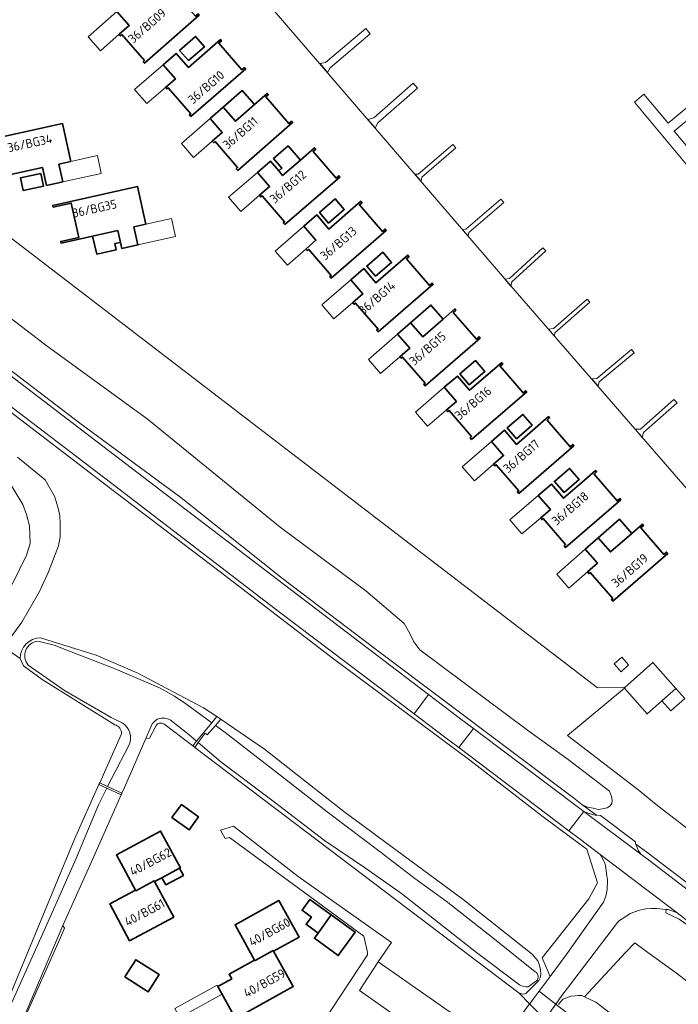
# Model space of a CAD drawing. Header units: metres. Extents: x 149984 to 156489, y 469398 to 478068.
# Tile 585 of 656: x 153835 to 153935, y 474716 to 474865. Entities that reach past the tile are written whole.
import ezdxf
from ezdxf.enums import TextEntityAlignment as Align

# ---------------------------------------------------------------- set-up
doc = ezdxf.new("R2010")
doc.units = ezdxf.units.M
doc.header["$LTSCALE"] = 0.75
for name, color, linetype, lineweight in [('B-WE-GK-BESCHOEIING-G', 252, 'GK-BESCHOEIING-SO', 18), ('B-WE-GR-GRAS-GV', 252, 'Continuous', 13), ('B-WE-KW-KUNSTWERK_DUIKER-G', 6, 'Continuous', 18), ('B-WE-KW-KUNSTWERK_STEIGER-GV', 6, 'Continuous', 18), ('B-WE-KW-KUNSTWERK_STUW-GV', 6, 'Continuous', 18), ('B-WE-OG-BEBOUWING-GV', 6, 'Continuous', 35), ('B-WE-OG-BEBOUWING-T18', 1, 'Continuous', 18), ('B-WE-OG-BEBOUWING_LAGE TRAFO-GV', 6, 'Continuous', 18), ('B-WE-OG-BEBOUWING_LUIFEL-GV', 6, 'Continuous', 18), ('B-WE-OG-TERREIN_BEGROEID-GV', 252, 'Continuous', 18), ('B-WE-OG-TERREIN_ERF-GV', 252, 'Continuous', 18), ('B-WE-OG-TERREIN_OEVER-GV', 252, 'Continuous', 18), ('B-WE-OG-WATER-GV', 252, 'Continuous', 18), ('B-WE-OG-WATER_HAVEN-GV', 252, 'Continuous', 18), ('B-WE-OG-WEG-GV', 252, 'Continuous', 18), ('B-WE-VH-GESLOTENVERHARDING_ASFALT-GV', 252, 'Continuous', 18), ('B-WE-VH-GESLOTENVERHARDING_BETON-GV', 252, 'Continuous', 18), ('B-WE-VH-ONVERHARD-GV', 252, 'Continuous', 18), ('B-WE-VH-OPENVERHARDING_BETONSTRAATSTEEN-GV', 252, 'Continuous', 18)]:
    doc.layers.add(name, color=color, linetype=linetype, lineweight=lineweight)
doc.styles.add('NLCS-ISO-M750-T18', font='NLCS-ISO.ttf', dxfattribs={"height": 1.35})
doc.linetypes.add('GK-BESCHOEIING-SO', pattern='A,18,-3,[1,NLCS.SHX,S=0.6,R=0,X=0,Y=0],-3', length=24)

msp = doc.modelspace()

# ---------------------------------------------------------------- linework, layer by layer
at = {"layer": 'B-WE-GK-BESCHOEIING-G', "flags": 128}
for points in [[(153854.516, 474756.593), (153851.306, 474749.218), (153850.909, 474748.331)], [(153850.909, 474748.331), (153850.811, 474748.113)], [(153850.811, 474748.113), (153846.238, 474737.9), (153841.998, 474728.364)]]:
    msp.add_lwpolyline(points, dxfattribs=at)
at = {"layer": 'B-WE-GR-GRAS-GV', "flags": 128}
for points in [[(153835.548, 474768.635), (153827.18, 474774.489), (153825.248, 474774.413), (153824.72, 474772.944), (153822.957, 474768.901), (153796.932, 474709.24), (153755.393, 474615.577), (153717.822, 474535.012), (153707.503, 474513.58), (153708.25, 474511.979), (153727.569, 474498.423), (153731.712, 474495.456), (153757.642, 474550.49), (153784.77, 474607.435)], [(153849.821, 474758.662), (153838.862, 474765.488), (153836.077, 474767.566), (153835.548, 474768.635)], [(153787.975, 474615.218), (153816.908, 474676.563), (153843.746, 474741.415), (153847.426, 474749.651), (153847.545, 474749.917), (153850.831, 474757.273)]]:
    msp.add_lwpolyline(points, dxfattribs=at)
at = {"layer": 'B-WE-GR-GRAS-GV'}
msp.add_lwpolyline([(153850.831, 474757.273, 0.3667987), (153849.821, 474758.662)], format="xyb", dxfattribs=at)
at = {"layer": 'B-WE-KW-KUNSTWERK_DUIKER-G', "flags": 128}
msp.add_lwpolyline([(153918.156, 474715.077), (153913.872, 474718.425)], dxfattribs=at)
at = {"layer": 'B-WE-KW-KUNSTWERK_STEIGER-GV', "flags": 128}
for points in [[(153974.903, 474882.185), (153979.673, 474886.166), (153978.684, 474887.31), (153933.249, 474849.39), (153929.6, 474853.762), (153928.174, 474852.572), (153936.479, 474842.622), (153937.871, 474843.784), (153934.185, 474848.201), (153973.854, 474881.309), (153974.466, 474881.112), (153978.054, 474876.759), (153978.654, 474877.254), (153974.869, 474881.845)], [(153881.914, 474857.061), (153882.285, 474857.756), (153888.34, 474862.875), (153887.653, 474863.688), (153881.594, 474858.566), (153880.778, 474858.382)], [(153889.075, 474848.685), (153889.476, 474849.44), (153895.448, 474854.677), (153894.791, 474855.426), (153888.856, 474850.222), (153888.001, 474849.938)], [(153896.001, 474840.629), (153896.127, 474841.255), (153901.258, 474845.685), (153900.808, 474846.206), (153895.583, 474841.694), (153895.087, 474841.694)], [(153902.232, 474833.362), (153903.085, 474832.367), (153903.221, 474832.93), (153908.456, 474837.423), (153908.016, 474837.935), (153902.76, 474833.423)], [(153908.652, 474825.875), (153909.555, 474824.821), (153909.703, 474825.449), (153914.8, 474830.142), (153914.374, 474830.604), (153909.338, 474825.967)], [(153915.236, 474818.305), (153916.115, 474817.291), (153916.157, 474817.784), (153921.434, 474822.39), (153921.031, 474822.851), (153915.976, 474818.439)], [(153922.681, 474809.713), (153922.878, 474810.374), (153928.127, 474814.779), (153927.718, 474815.266), (153922.508, 474810.893), (153921.725, 474810.818)], [(153929.362, 474802.004), (153929.549, 474802.757), (153934.593, 474807.198), (153934.133, 474807.72), (153929.079, 474803.269), (153928.283, 474803.249)]]:
    msp.add_lwpolyline(points, close=True, dxfattribs=at)
at = {"layer": 'B-WE-KW-KUNSTWERK_STUW-GV', "flags": 128}
for points in [[(153864.435, 474758.965), (153862.163, 474756.167), (153861.591, 474755.461), (153861.723, 474755.361), (153861.873, 474755.247), (153862.394, 474755.971), (153863.427, 474757.407), (153863.771, 474757.129), (153864.986, 474758.566), (153865.789, 474759.516), (153865.198, 474759.906)], [(153848.64, 474749.099), (153850.811, 474748.113), (153850.909, 474748.331), (153848.709, 474749.368), (153847.545, 474749.917), (153847.426, 474749.651)]]:
    msp.add_lwpolyline(points, close=True, dxfattribs=at)
at = {"layer": 'B-WE-OG-BEBOUWING-GV', "flags": 128}
for points in [[(153852.076, 474867.953), (153850.124, 474866.235), (153851.974, 474864.133), (153850.473, 474862.812), (153850.684, 474862.571), (153850.887, 474862.75), (153854.316, 474858.854), (153854.114, 474858.676), (153854.325, 474858.436), (153862.567, 474865.691), (153862.402, 474865.878), (153862.004, 474865.528), (153858.489, 474869.521), (153858.886, 474869.872), (153858.721, 474870.059), (153857.047, 474868.586), (153855.191, 474870.695)], [(153861.28, 474850.397), (153869.563, 474857.605), (153869.399, 474857.794), (153868.999, 474857.446), (153865.507, 474861.459), (153865.907, 474861.807), (153865.743, 474861.995), (153860.93, 474857.807), (153859.085, 474859.927), (153857.124, 474858.22), (153858.962, 474856.108), (153857.453, 474854.795), (153857.663, 474854.554), (153857.867, 474854.731), (153861.274, 474850.816), (153861.07, 474850.639)], [(153860.931, 474858.833), (153863.348, 474860.937), (153862.011, 474862.474), (153859.594, 474860.37)], [(153870.883, 474852.203), (153868, 474849.691), (153866.154, 474851.81), (153864.194, 474850.101), (153866.034, 474847.991), (153864.526, 474846.677), (153864.736, 474846.435), (153864.94, 474846.613), (153868.35, 474842.7), (153868.147, 474842.523), (153868.357, 474842.282), (153876.634, 474849.496), (153876.47, 474849.685), (153876.07, 474849.336), (153872.575, 474853.347), (153872.974, 474853.695), (153872.81, 474853.883)], [(153866.154, 474851.81), (153868, 474849.691), (153870.883, 474852.203), (153869.037, 474854.324)], [(153841.943, 474849.336), (153829.164, 474846.548), (153829.222, 474846.284), (153831.977, 474846.886), (153833.107, 474841.707), (153830.351, 474841.106), (153830.409, 474840.842), (153838.948, 474842.706), (153839.538, 474839.999), (153841.981, 474840.532), (153841.391, 474843.238), (153843.188, 474843.631)], [(153875.437, 474834.11), (153883.756, 474841.276), (153883.593, 474841.465), (153883.192, 474841.119), (153879.72, 474845.15), (153880.122, 474845.496), (153879.958, 474845.685), (153877.82, 474843.844), (153875.124, 474841.522), (153874.544, 474842.195), (153873.29, 474843.651), (153871.32, 474841.955), (153873.148, 474839.833), (153871.632, 474838.528), (153871.841, 474838.285), (153872.046, 474838.461), (153875.432, 474834.529), (153875.228, 474834.353)], [(153875.982, 474845.968), (153873.756, 474844.052), (153875.015, 474842.59), (153874.544, 474842.195), (153875.124, 474841.522), (153877.82, 474843.844)], [(153836.006, 474839.228), (153839.077, 474839.898), (153838.662, 474841.801), (153835.591, 474841.131)], [(153846.486, 474832.362), (153850.261, 474833.204), (153850.661, 474831.408), (153850.864, 474830.5), (153853.304, 474831.044), (153852.701, 474833.748), (153854.497, 474834.148), (153853.226, 474839.848), (153840.459, 474837.002), (153840.518, 474836.738), (153843.271, 474837.352), (153844.424, 474832.179), (153841.672, 474831.565), (153841.73, 474831.301)], [(153882.471, 474826.021), (153890.754, 474833.229), (153890.59, 474833.418), (153890.191, 474833.07), (153886.698, 474837.083), (153887.098, 474837.431), (153886.934, 474837.62), (153882.121, 474833.432), (153880.276, 474835.551), (153878.315, 474833.845), (153880.153, 474831.732), (153878.644, 474830.419), (153878.854, 474830.178), (153879.058, 474830.355), (153882.465, 474826.44), (153882.261, 474826.263)], [(153882.067, 474834.341), (153884.431, 474836.398), (153883.061, 474837.974), (153880.696, 474835.916)], [(153850.661, 474831.408), (153850.261, 474833.204), (153846.486, 474832.362), (153847.095, 474829.66), (153850.049, 474830.318), (153849.846, 474831.227)], [(153889.13, 474826.311), (153891.549, 474828.399), (153890.227, 474829.931), (153887.808, 474827.843)], [(153889.516, 474817.916), (153897.827, 474825.092), (153897.663, 474825.281), (153897.262, 474824.934), (153893.785, 474828.961), (153894.187, 474829.307), (153894.023, 474829.497), (153889.194, 474825.327), (153887.358, 474827.454), (153885.39, 474825.755), (153887.22, 474823.635), (153885.706, 474822.328), (153885.915, 474822.086), (153886.12, 474822.262), (153889.511, 474818.334), (153889.307, 474818.158)], [(153899.321, 474819.847), (153896.268, 474817.186), (153894.422, 474819.304), (153892.462, 474817.596), (153894.301, 474815.485), (153892.794, 474814.171), (153893.004, 474813.93), (153893.208, 474814.107), (153896.618, 474810.195), (153896.414, 474810.018), (153896.624, 474809.776), (153904.902, 474816.991), (153904.737, 474817.179), (153904.338, 474816.831), (153900.842, 474820.841), (153901.242, 474821.19), (153901.078, 474821.378)], [(153894.422, 474819.304), (153896.268, 474817.186), (153899.321, 474819.847), (153897.476, 474821.965)], [(153903.272, 474809.951), (153905.592, 474811.942), (153904.188, 474813.577), (153901.868, 474811.587)], [(153903.607, 474801.707), (153911.939, 474808.858), (153911.776, 474809.047), (153911.374, 474808.702), (153907.909, 474812.739), (153908.311, 474813.084), (153908.148, 474813.274), (153903.307, 474809.119), (153901.477, 474811.251), (153899.504, 474809.558), (153901.327, 474807.433), (153899.81, 474806.131), (153900.018, 474805.888), (153900.223, 474806.064), (153903.603, 474802.125), (153903.398, 474801.949)], [(153910.746, 474793.544), (153919.041, 474800.738), (153918.877, 474800.927), (153918.477, 474800.579), (153914.991, 474804.598), (153915.391, 474804.946), (153915.228, 474805.135), (153910.408, 474800.954), (153908.567, 474803.077), (153906.603, 474801.373), (153908.437, 474799.258), (153906.926, 474797.948), (153907.136, 474797.706), (153907.34, 474797.883), (153910.741, 474793.962), (153910.537, 474793.785)], [(153910.401, 474801.811), (153912.748, 474803.848), (153911.334, 474805.478), (153908.987, 474803.441)], [(153917.555, 474793.684), (153919.849, 474795.66), (153918.405, 474797.336), (153916.111, 474795.36)], [(153913.987, 474789.837), (153914.196, 474789.594), (153914.4, 474789.77), (153917.787, 474785.837), (153917.582, 474785.661), (153917.791, 474785.418), (153926.112, 474792.583), (153925.948, 474792.772), (153925.547, 474792.426), (153922.076, 474796.458), (153922.477, 474796.804), (153922.314, 474796.993), (153920.624, 474795.538), (153917.479, 474792.83), (153915.646, 474794.96), (153913.676, 474793.263), (153915.503, 474791.141)], [(153927.787, 474787.531), (153924.554, 474784.717), (153922.709, 474786.837), (153920.748, 474785.131), (153922.586, 474783.018), (153921.077, 474781.705), (153921.287, 474781.464), (153921.491, 474781.641), (153924.898, 474777.726), (153924.694, 474777.549), (153924.904, 474777.307), (153933.187, 474784.515), (153933.023, 474784.704), (153932.623, 474784.356), (153929.131, 474788.369), (153929.531, 474788.717), (153929.367, 474788.906)], [(153922.709, 474786.837), (153924.554, 474784.717), (153927.787, 474787.531), (153925.942, 474789.65)], [(153926.616, 474764.214), (153926.656, 474764.168), (153930.077, 474760.306), (153934.417, 474764.149), (153930.956, 474768.057), (153926.706, 474764.294)], [(153858.442, 474744.647), (153861.022, 474742.796), (153862.443, 474744.778), (153859.863, 474746.628)], [(153855.779, 474735.093), (153855.834, 474734.998), (153856.919, 474735.581), (153859.584, 474737.012), (153859.71, 474737.08), (153856.73, 474742.63), (153850.087, 474739.063), (153852.962, 474733.706), (153853.012, 474733.609)], [(153857.497, 474734.505), (153860.162, 474735.936), (153859.584, 474737.012), (153856.919, 474735.581)], [(153855.834, 474734.998), (153855.779, 474735.093), (153853.012, 474733.609), (153852.962, 474733.706), (153849.067, 474731.637), (153852.062, 474726.084), (153858.72, 474729.66)], [(153873.773, 474724.489), (153877.623, 474726.618), (153874.57, 474732.14), (153867.971, 474728.493), (153870.913, 474723.172), (153870.966, 474723.076), (153873.719, 474724.584)], [(153882.459, 474729.968), (153879.247, 474732.29), (153878.074, 474730.668), (153879.467, 474729.661), (153878.672, 474728.562), (153880.49, 474727.246)], [(153882.459, 474729.968), (153880.49, 474727.246), (153879.918, 474726.455), (153883.522, 474723.848), (153886.063, 474727.362)], [(153870.966, 474723.076), (153870.913, 474723.172), (153867.067, 474721.034), (153867.463, 474720.318), (153865.359, 474719.155), (153868.015, 474714.349), (153870.119, 474715.512), (153876.719, 474719.159), (153873.773, 474724.489), (153873.719, 474724.584)], [(153851.346, 474720.625), (153854.842, 474718.391), (153856.492, 474720.973), (153852.996, 474723.207)]]:
    msp.add_lwpolyline(points, close=True, dxfattribs=at)
at = {"layer": 'B-WE-OG-BEBOUWING_LAGE TRAFO-GV', "flags": 128}
msp.add_lwpolyline([(153925.115, 474767.831), (153926.154, 474766.664), (153927.301, 474767.685), (153926.263, 474768.852)], close=True, dxfattribs=at)
at = {"layer": 'B-WE-OG-BEBOUWING_LUIFEL-GV', "flags": 128}
for points in [[(153850.124, 474866.235), (153845.806, 474862.434), (153847.655, 474860.332), (153850.473, 474862.812), (153851.974, 474864.133)], [(153857.124, 474858.22), (153852.805, 474854.462), (153854.643, 474852.35), (153857.453, 474854.795), (153858.962, 474856.108)], [(153864.194, 474850.101), (153859.864, 474846.328), (153861.703, 474844.217), (153864.526, 474846.677), (153866.034, 474847.991)], [(153841.981, 474840.532), (153847.789, 474841.802), (153847.197, 474844.508), (153843.188, 474843.631), (153841.391, 474843.238)], [(153871.32, 474841.955), (153866.98, 474838.219), (153868.807, 474836.096), (153871.632, 474838.528), (153873.148, 474839.833)], [(153853.304, 474831.044), (153858.983, 474832.309), (153858.381, 474835.013), (153854.497, 474834.148), (153852.701, 474833.748)], [(153878.315, 474833.845), (153874.012, 474830.101), (153875.851, 474827.988), (153878.644, 474830.419), (153880.153, 474831.732)], [(153885.39, 474825.755), (153881.031, 474821.992), (153882.861, 474819.872), (153885.706, 474822.328), (153887.22, 474823.635)], [(153892.462, 474817.596), (153888.069, 474813.765), (153889.909, 474811.655), (153892.794, 474814.171), (153894.301, 474815.485)], [(153899.504, 474809.558), (153895.156, 474805.827), (153896.98, 474803.702), (153899.81, 474806.131), (153901.327, 474807.433)], [(153906.603, 474801.373), (153902.219, 474797.572), (153904.053, 474795.457), (153906.926, 474797.948), (153908.437, 474799.258)], [(153913.676, 474793.263), (153909.38, 474789.567), (153911.206, 474787.445), (153913.987, 474789.837), (153915.503, 474791.141)], [(153920.748, 474785.131), (153916.458, 474781.398), (153918.297, 474779.286), (153921.077, 474781.705), (153922.586, 474783.018)], [(153934.417, 474764.149), (153932.319, 474762.291), (153933.684, 474760.749), (153935.782, 474762.607)], [(153865.992, 474718.009), (153865.237, 474719.375), (153858.866, 474715.854), (153859.621, 474714.488)]]:
    msp.add_lwpolyline(points, close=True, dxfattribs=at)
at = {"layer": 'B-WE-OG-TERREIN_BEGROEID-GV', "flags": 128}
for points in [[(153758.978, 474870.706), (153761.659, 474867.69), (153762.977, 474866.309), (153770.49, 474860.35), (153793.02, 474843.44), (153801.23, 474837.14), (153804.72, 474834.5), (153814.12, 474827.33), (153826.59, 474817.85), (153844.55, 474804.17), (153859.76, 474792.95), (153875.1, 474780.71), (153889.1, 474770.11), (153918.96, 474747.62), (153920.24, 474746.62), (153921.12, 474746.24), (153921.93, 474746.07)], [(153921.93, 474746.07), (153922.69, 474745.9), (153923.37, 474746), (153924.08, 474746.12), (153924.49, 474746.44), (153924.74, 474746.79), (153924.81, 474747.3), (153924.69, 474747.84), (153924.4, 474748.63), (153918.19, 474753.44), (153912.04, 474757.82), (153895.8, 474769.95), (153894.91, 474771.17), (153894.29, 474772.42), (153893.43, 474773.95), (153887.65, 474778.88), (153874.74, 474788.47), (153854.7, 474804.81), (153839.61, 474815.78), (153823.91, 474827.79)], [(153838.637, 474771.783), (153840.396, 474771.237), (153847.023, 474769.179), (153853.299, 474766.42), (153863.205, 474761.218), (153865.198, 474759.906), (153865.789, 474759.516), (153865.851, 474759.475), (153872.39, 474754.997), (153884.36, 474745.57), (153902.33, 474732.28), (153912.75, 474724.08), (153913.59, 474723.03), (153913.83, 474722.55), (153914.03, 474721.68), (153914.04, 474720.98), (153913.98, 474720.51), (153913.76, 474720.09), (153911.78, 474718.1), (153911.5, 474718), (153911.18, 474718.09), (153910.79, 474718.16), (153912.365, 474716.557), (153912.571, 474716.786), (153912.774, 474717.061), (153915.443, 474720.677), (153914.264, 474723.497), (153921.298, 474732.421), (153922.621, 474734.802), (153920.97, 474739.9), (153920.443, 474740.287), (153918.71, 474741.56), (153914.21, 474744.9), (153903.34, 474753.32), (153882.79, 474768.58), (153865.49, 474781.88), (153850.02, 474793.64), (153826.82, 474811.39)], [(153835.146, 474799.041), (153839.307, 474795.6), (153839.992, 474794.441), (153840.729, 474793.142), (153840.975, 474792.317), (153841.326, 474791.123), (153841.554, 474790.193), (153841.572, 474788.981), (153841.572, 474786.98), (153841.326, 474785.628), (153839.816, 474781.748), (153838.482, 474778.763), (153835.813, 474774.137), (153833.144, 474770.476)], [(153834.338, 474779.816), (153836.506, 474784.214), (153837.068, 474785.988), (153836.98, 474788.656), (153836.524, 474790.394), (153835.98, 474791.904), (153833.803, 474795.468)], [(153827.18, 474774.489), (153835.548, 474768.635)], [(153968.15, 474695.28), (153934.49, 474721.18), (153930.187, 474724.325), (153928.207, 474725.773), (153926.833, 474724.29), (153920.666, 474717.635), (153922.36, 474716.82), (153924.5, 474715.18)]]:
    msp.add_lwpolyline(points, dxfattribs=at)
at = {"layer": 'B-WE-OG-TERREIN_BEGROEID-GV'}
msp.add_lwpolyline([(153835.548, 474768.635, -0.409974), (153838.637, 474771.783)], format="xyb", dxfattribs=at)
at = {"layer": 'B-WE-OG-TERREIN_ERF-GV', "flags": 128}
for points in [[(153951.45, 474731.176), (153931.891, 474746.299), (153931.22, 474746.84), (153928.867, 474748.734), (153918.099, 474757.032), (153926.656, 474764.168), (153926.616, 474764.214), (153926.706, 474764.294), (153922.592, 474764.245), (153762.977, 474886.71)], [(153762.977, 474886.71), (153922.592, 474764.245), (153926.706, 474764.294), (153930.956, 474768.057), (153934.417, 474764.149), (153930.077, 474760.306), (153926.656, 474764.168), (153918.099, 474757.032), (153928.867, 474748.734), (153931.22, 474746.84), (153931.891, 474746.299), (153951.45, 474731.176)], [(153945.977, 474782.813), (153909.517, 474824.846), (153855.572, 474887.679)], [(153823.91, 474827.79), (153839.61, 474815.78), (153854.7, 474804.81), (153874.74, 474788.47), (153887.65, 474778.88), (153893.43, 474773.95), (153894.29, 474772.42), (153894.91, 474771.17), (153895.8, 474769.95), (153912.04, 474757.82), (153918.19, 474753.44), (153924.4, 474748.63), (153924.69, 474747.84), (153924.81, 474747.3), (153924.74, 474746.79), (153924.49, 474746.44), (153924.08, 474746.12), (153923.37, 474746), (153922.69, 474745.9), (153921.93, 474746.07), (153921.12, 474746.24), (153920.24, 474746.62), (153922.445, 474744.998), (153923.06, 474744.96), (153928.31, 474741.022), (153928.35, 474740.69), (153928.371, 474740.64), (153930.03, 474739.42), (153961.6, 474715.4)], [(153907.22, 474709.452), (153912.365, 474716.557), (153910.79, 474718.16), (153861.873, 474755.247), (153861.723, 474755.361), (153861.591, 474755.461), (153857.2, 474758.79), (153856.99, 474758.89), (153856.52, 474758.9), (153856.28, 474758.81), (153856.076, 474758.543), (153855.99, 474758.43), (153855.073, 474756.622), (153854.516, 474756.593), (153851.306, 474749.218), (153850.909, 474748.331), (153850.811, 474748.113), (153846.238, 474737.9), (153841.998, 474728.364), (153842.262, 474727.98), (153841.485, 474726.233), (153836.19, 474714.33)], [(153873.003, 474701.296), (153887.916, 474723.979), (153887.916, 474724.365), (153887.385, 474726.778), (153867.115, 474741.642), (153866.488, 474741.497), (153865.764, 474742.752), (153867.743, 474743.379), (153877.491, 474735.754), (153891.535, 474725.812), (153889.557, 474722.917), (153902.056, 474714.133)]]:
    msp.add_lwpolyline(points, dxfattribs=at)
for points in [[(153857.047, 474868.586), (153858.721, 474870.059), (153858.886, 474869.872), (153858.489, 474869.521), (153862.004, 474865.528), (153862.402, 474865.878), (153862.567, 474865.691), (153854.325, 474858.436), (153854.114, 474858.676), (153854.316, 474858.854), (153850.887, 474862.75), (153850.684, 474862.571), (153850.473, 474862.812), (153851.974, 474864.133), (153850.124, 474866.235), (153852.076, 474867.953), (153855.191, 474870.695)], [(153857.453, 474854.795), (153858.962, 474856.108), (153857.124, 474858.22), (153859.085, 474859.927), (153860.93, 474857.807), (153865.743, 474861.995), (153865.907, 474861.807), (153865.507, 474861.459), (153868.999, 474857.446), (153869.399, 474857.794), (153869.563, 474857.605), (153861.28, 474850.397), (153861.07, 474850.639), (153861.274, 474850.816), (153857.867, 474854.731), (153857.663, 474854.554)], [(153860.931, 474858.833), (153859.594, 474860.37), (153862.011, 474862.474), (153863.348, 474860.937)], [(153870.883, 474852.203), (153872.81, 474853.883), (153872.974, 474853.695), (153872.575, 474853.347), (153876.07, 474849.336), (153876.47, 474849.685), (153876.634, 474849.496), (153868.357, 474842.282), (153868.147, 474842.523), (153868.35, 474842.7), (153864.94, 474846.613), (153864.736, 474846.435), (153864.526, 474846.677), (153866.034, 474847.991), (153864.194, 474850.101), (153866.154, 474851.81), (153869.037, 474854.324)], [(153841.981, 474840.532), (153839.538, 474839.999), (153838.948, 474842.706), (153830.409, 474840.842), (153830.351, 474841.106), (153833.107, 474841.707), (153831.977, 474846.886), (153829.222, 474846.284), (153829.164, 474846.548), (153841.943, 474849.336), (153843.188, 474843.631), (153841.391, 474843.238)], [(153877.82, 474843.844), (153879.958, 474845.685), (153880.122, 474845.496), (153879.72, 474845.15), (153883.192, 474841.119), (153883.593, 474841.465), (153883.756, 474841.276), (153875.437, 474834.11), (153875.228, 474834.353), (153875.432, 474834.529), (153872.046, 474838.461), (153871.841, 474838.285), (153871.632, 474838.528), (153873.148, 474839.833), (153871.32, 474841.955), (153873.29, 474843.651), (153874.544, 474842.195), (153875.015, 474842.59), (153873.756, 474844.052), (153875.982, 474845.968)], [(153836.006, 474839.228), (153835.591, 474841.131), (153838.662, 474841.801), (153839.077, 474839.898)], [(153849.846, 474831.227), (153850.049, 474830.318), (153847.095, 474829.66), (153846.486, 474832.362), (153841.73, 474831.301), (153841.672, 474831.565), (153844.424, 474832.179), (153843.271, 474837.352), (153840.518, 474836.738), (153840.459, 474837.002), (153853.226, 474839.848), (153854.497, 474834.148), (153852.701, 474833.748), (153853.304, 474831.044), (153850.864, 474830.5), (153850.661, 474831.408)], [(153878.315, 474833.845), (153880.276, 474835.551), (153882.121, 474833.432), (153886.934, 474837.62), (153887.098, 474837.431), (153886.698, 474837.083), (153890.191, 474833.07), (153890.59, 474833.418), (153890.754, 474833.229), (153882.471, 474826.021), (153882.261, 474826.263), (153882.465, 474826.44), (153879.058, 474830.355), (153878.854, 474830.178), (153878.644, 474830.419), (153880.153, 474831.732)], [(153882.067, 474834.341), (153880.696, 474835.916), (153883.061, 474837.974), (153884.431, 474836.398)], [(153889.13, 474826.311), (153887.808, 474827.843), (153890.227, 474829.931), (153891.549, 474828.399)], [(153885.706, 474822.328), (153887.22, 474823.635), (153885.39, 474825.755), (153887.358, 474827.454), (153889.194, 474825.327), (153894.023, 474829.497), (153894.187, 474829.307), (153893.785, 474828.961), (153897.262, 474824.934), (153897.663, 474825.281), (153897.827, 474825.092), (153889.516, 474817.916), (153889.307, 474818.158), (153889.511, 474818.334), (153886.12, 474822.262), (153885.915, 474822.086)], [(153897.476, 474821.965), (153899.321, 474819.847), (153901.078, 474821.378), (153901.242, 474821.19), (153900.842, 474820.841), (153904.338, 474816.831), (153904.737, 474817.179), (153904.902, 474816.991), (153896.624, 474809.776), (153896.414, 474810.018), (153896.618, 474810.195), (153893.208, 474814.107), (153893.004, 474813.93), (153892.794, 474814.171), (153894.301, 474815.485), (153892.462, 474817.596), (153894.422, 474819.304)], [(153903.272, 474809.951), (153901.868, 474811.587), (153904.188, 474813.577), (153905.592, 474811.942)], [(153903.607, 474801.707), (153903.398, 474801.949), (153903.603, 474802.125), (153900.223, 474806.064), (153900.018, 474805.888), (153899.81, 474806.131), (153901.327, 474807.433), (153899.504, 474809.558), (153901.477, 474811.251), (153903.307, 474809.119), (153908.148, 474813.274), (153908.311, 474813.084), (153907.909, 474812.739), (153911.374, 474808.702), (153911.776, 474809.047), (153911.939, 474808.858)], [(153906.603, 474801.373), (153908.567, 474803.077), (153910.408, 474800.954), (153915.228, 474805.135), (153915.391, 474804.946), (153914.991, 474804.598), (153918.477, 474800.579), (153918.877, 474800.927), (153919.041, 474800.738), (153910.746, 474793.544), (153910.537, 474793.785), (153910.741, 474793.962), (153907.34, 474797.883), (153907.136, 474797.706), (153906.926, 474797.948), (153908.437, 474799.258)], [(153910.401, 474801.811), (153908.987, 474803.441), (153911.334, 474805.478), (153912.748, 474803.848)], [(153917.555, 474793.684), (153916.111, 474795.36), (153918.405, 474797.336), (153919.849, 474795.66)], [(153917.791, 474785.418), (153917.582, 474785.661), (153917.787, 474785.837), (153914.4, 474789.77), (153914.196, 474789.594), (153913.987, 474789.837), (153915.503, 474791.141), (153913.676, 474793.263), (153915.646, 474794.96), (153917.479, 474792.83), (153920.624, 474795.538), (153922.314, 474796.993), (153922.477, 474796.804), (153922.076, 474796.458), (153925.547, 474792.426), (153925.948, 474792.772), (153926.112, 474792.583)], [(153922.709, 474786.837), (153925.942, 474789.65), (153927.787, 474787.531), (153929.367, 474788.906), (153929.531, 474788.717), (153929.131, 474788.369), (153932.623, 474784.356), (153933.023, 474784.704), (153933.187, 474784.515), (153924.904, 474777.307), (153924.694, 474777.549), (153924.898, 474777.726), (153921.491, 474781.641), (153921.287, 474781.464), (153921.077, 474781.705), (153922.586, 474783.018), (153920.748, 474785.131)], [(153927.301, 474767.685), (153926.154, 474766.664), (153925.115, 474767.831), (153926.263, 474768.852)], [(153858.442, 474744.647), (153859.863, 474746.628), (153862.443, 474744.778), (153861.022, 474742.796)], [(153855.834, 474734.998), (153858.72, 474729.66), (153852.062, 474726.084), (153849.067, 474731.637), (153852.962, 474733.706), (153850.087, 474739.063), (153856.73, 474742.63), (153859.71, 474737.08), (153859.584, 474737.012), (153860.162, 474735.936), (153857.497, 474734.505), (153856.919, 474735.581)], [(153870.913, 474723.172), (153867.971, 474728.493), (153874.57, 474732.14), (153877.623, 474726.618), (153873.773, 474724.489), (153876.719, 474719.159), (153870.119, 474715.512), (153868.015, 474714.349), (153865.359, 474719.155), (153867.463, 474720.318), (153867.067, 474721.034)], [(153880.49, 474727.246), (153878.672, 474728.562), (153879.467, 474729.661), (153878.074, 474730.668), (153879.247, 474732.29), (153882.459, 474729.968), (153886.063, 474727.362), (153883.522, 474723.848), (153879.918, 474726.455)], [(153851.346, 474720.625), (153852.996, 474723.207), (153856.492, 474720.973), (153854.842, 474718.391)]]:
    msp.add_lwpolyline(points, close=True, dxfattribs=at)
at = {"layer": 'B-WE-OG-TERREIN_OEVER-GV'}
for points in [[(153838.637, 474771.783, 0.409974), (153835.548, 474768.635)], [(153836.785, 474767.634, -0.6071654), (153838.225, 474771.275)], [(153849.821, 474758.662, -0.3667987), (153850.831, 474757.273)], [(153851.992, 474755.62, 0.3646355), (153851.029, 474758.876)], [(153858.163, 474759.377, 0.2704528), (153856.011, 474759.371)], [(153913.227, 474721.409, -0.5049541), (153913.408, 474720.033)], [(153912.153, 474719.148, -0.1705569), (153910.845, 474719.427)]]:
    msp.add_lwpolyline(points, format="xyb", dxfattribs=at)
at = {"layer": 'B-WE-OG-TERREIN_OEVER-GV', "flags": 128}
for points in [[(153838.225, 474771.275), (153840.7, 474770.644), (153842.571, 474769.912), (153849.857, 474767.086), (153856.586, 474764.208), (153858.825, 474762.987), (153860.664, 474761.698), (153864.435, 474758.965), (153865.198, 474759.906), (153863.205, 474761.218), (153853.299, 474766.42), (153847.023, 474769.179), (153840.396, 474771.237), (153838.637, 474771.783)], [(153835.548, 474768.635), (153836.077, 474767.566), (153838.862, 474765.488), (153849.821, 474758.662)], [(153851.029, 474758.876), (153849.268, 474759.729), (153842.255, 474763.812), (153836.785, 474767.634)], [(153856.011, 474759.371), (153855.477, 474758.804), (153854.516, 474756.593), (153855.073, 474756.622), (153855.99, 474758.43), (153856.076, 474758.543), (153856.28, 474758.81), (153856.52, 474758.9), (153856.99, 474758.89), (153857.2, 474758.79), (153861.591, 474755.461)], [(153861.591, 474755.461), (153862.163, 474756.167), (153861.032, 474757.126), (153858.163, 474759.377)], [(153910.845, 474719.427), (153904.372, 474724.324), (153899.427, 474728.175), (153893.028, 474733.192), (153887.611, 474737.022), (153881.443, 474741.217), (153873.924, 474746.966), (153865.825, 474753.061), (153862.394, 474755.971), (153861.873, 474755.247), (153910.79, 474718.16), (153911.18, 474718.09), (153911.5, 474718), (153911.78, 474718.1), (153913.76, 474720.09), (153913.98, 474720.51), (153914.04, 474720.98), (153914.03, 474721.68), (153913.83, 474722.55), (153913.59, 474723.03), (153912.75, 474724.08), (153902.33, 474732.28), (153884.36, 474745.57), (153872.39, 474754.997), (153865.851, 474759.475), (153865.789, 474759.516), (153864.986, 474758.566)], [(153864.986, 474758.566), (153866.465, 474757.495), (153874.977, 474750.911), (153881.822, 474745.536), (153889.815, 474739.487), (153895.073, 474735.487), (153899.767, 474732.063), (153906.827, 474726.523), (153913.227, 474721.409)], [(153850.831, 474757.273), (153847.545, 474749.917), (153848.709, 474749.368), (153851.992, 474755.62)], [(153789.129, 474614.035), (153789.296, 474614.541), (153790.056, 474616.725), (153791.188, 474619.585), (153798.64, 474635.482), (153804.252, 474647.233), (153809.649, 474658.85), (153815.902, 474672.648), (153819.108, 474679.921), (153822.42, 474688.422), (153826.069, 474697.081), (153830.393, 474708.331), (153834.043, 474716.203), (153839.372, 474728.084), (153843.934, 474738.408), (153847.385, 474746.586), (153848.64, 474749.099), (153847.426, 474749.651), (153843.746, 474741.415), (153816.908, 474676.563), (153787.975, 474615.218)], [(153836.19, 474714.33), (153841.485, 474726.233), (153842.262, 474727.98), (153841.998, 474728.364), (153837.079, 474716.775), (153829.884, 474700.193)], [(153913.408, 474720.033), (153912.153, 474719.148)], [(153924.5, 474715.18), (153922.36, 474716.82), (153920.666, 474717.635), (153920.26, 474717.83), (153920.215, 474717.83), (153919.71, 474717.83), (153919.26, 474717.76), (153918.58, 474717.71), (153917.353, 474717.266), (153916.712, 474716.468)]]:
    msp.add_lwpolyline(points, dxfattribs=at)
at = {"layer": 'B-WE-OG-WATER-GV'}
for points in [[(153838.225, 474771.275, 0.6071654), (153836.785, 474767.634)], [(153851.029, 474758.876, -0.3646355), (153851.992, 474755.62)], [(153856.011, 474759.371, -0.2704528), (153858.163, 474759.377)], [(153913.408, 474720.033, 0.5049541), (153913.227, 474721.409)], [(153910.845, 474719.427, 0.1705569), (153912.153, 474719.148)]]:
    msp.add_lwpolyline(points, format="xyb", dxfattribs=at)
at = {"layer": 'B-WE-OG-WATER-GV', "flags": 128}
for points in [[(153862.163, 474756.167), (153864.435, 474758.965), (153860.664, 474761.698), (153858.825, 474762.987), (153856.586, 474764.208), (153849.857, 474767.086), (153842.571, 474769.912), (153840.7, 474770.644), (153838.225, 474771.275)], [(153836.785, 474767.634), (153842.255, 474763.812), (153849.268, 474759.729), (153851.029, 474758.876)], [(153851.992, 474755.62), (153848.709, 474749.368), (153850.909, 474748.331), (153851.306, 474749.218), (153854.516, 474756.593), (153855.477, 474758.804), (153856.011, 474759.371)], [(153858.163, 474759.377), (153861.032, 474757.126), (153862.163, 474756.167)], [(153913.227, 474721.409), (153906.827, 474726.523), (153899.767, 474732.063), (153895.073, 474735.487), (153889.815, 474739.487), (153881.822, 474745.536), (153874.977, 474750.911), (153866.465, 474757.495), (153864.986, 474758.566), (153863.771, 474757.129), (153863.427, 474757.407), (153862.394, 474755.971), (153865.825, 474753.061), (153873.924, 474746.966), (153881.443, 474741.217), (153887.611, 474737.022), (153893.028, 474733.192), (153899.427, 474728.175), (153904.372, 474724.324), (153910.845, 474719.427)], [(153829.884, 474700.193), (153837.079, 474716.775), (153841.998, 474728.364), (153846.238, 474737.9), (153850.811, 474748.113), (153848.64, 474749.099), (153847.385, 474746.586), (153843.934, 474738.408), (153839.372, 474728.084), (153834.043, 474716.203)], [(153912.153, 474719.148), (153913.408, 474720.033)]]:
    msp.add_lwpolyline(points, dxfattribs=at)
at = {"layer": 'B-WE-OG-WATER_HAVEN-GV', "flags": 128}
msp.add_lwpolyline([(153855.572, 474887.679), (153909.517, 474824.846), (153945.977, 474782.813), (153970.238, 474757.707), (153970.937, 474756.984), (153976.74, 474762.235), (153984.819, 474751.492), (153987.273, 474753.621), (153997.865, 474741.369), (154000, 474743.114), (154001.594, 474744.472), (153993.436, 474753.863), (153992.492, 474754.947), (153991.128, 474756.511), (153990.871, 474756.806), (153995.18, 474760.265), (154000, 474764.584), (154007.098, 474770.944), (154018.047, 474779.985), (154048.561, 474805.182)], dxfattribs=at)
at = {"layer": 'B-WE-OG-WEG-GV', "flags": 128}
for points in [[(153826.82, 474811.39), (153850.02, 474793.64), (153865.49, 474781.88), (153882.79, 474768.58), (153903.34, 474753.32), (153914.21, 474744.9), (153918.71, 474741.56), (153920.443, 474740.287), (153920.97, 474739.9), (153922.621, 474734.802), (153921.298, 474732.421), (153914.264, 474723.497), (153915.443, 474720.677), (153917.88, 474723.98), (153923.51, 474731.9), (153923.87, 474732.78), (153924.08, 474733.82), (153924.1, 474735.29), (153924.012, 474735.88), (153923.8, 474737.43), (153923.657, 474737.865), (153923.58, 474738.1), (153923.211, 474738.743), (153923.019, 474739.074), (153920.026, 474741.337), (153918.302, 474742.641), (153901.69, 474755.204), (153899.576, 474756.802), (153897.078, 474758.692), (153894.964, 474760.29), (153874.64, 474775.66), (153849.19, 474795.18), (153816.32, 474820.26)], [(153961.6, 474715.4), (153930.03, 474739.42), (153928.371, 474740.64), (153928.75, 474739.73), (153929.159, 474739.133), (153930.27, 474738.3), (153954.1, 474720.03), (153980.34, 474700.21)], [(153970.903, 474701.976), (153946.41, 474720.542), (153936.677, 474728.089), (153934.896, 474729.343), (153932.881, 474730.27), (153932.959, 474730.806), (153932.443, 474730.863), (153931.56, 474730.92), (153930.67, 474730.95), (153929.88, 474730.87), (153928.94, 474730.69), (153927.55, 474730.19), (153927.046, 474729.858), (153925.76, 474729.01), (153918.063, 474718.933), (153917.25, 474717.84), (153916.308, 474716.526), (153915.394, 474715.251)], [(153916.712, 474716.468), (153917.353, 474717.266), (153918.58, 474717.71), (153919.26, 474717.76), (153919.71, 474717.83), (153920.215, 474717.83), (153920.26, 474717.83), (153920.666, 474717.635), (153926.833, 474724.29), (153928.207, 474725.773), (153930.187, 474724.325), (153934.49, 474721.18), (153968.15, 474695.28)]]:
    msp.add_lwpolyline(points, dxfattribs=at)
at = {"layer": 'B-WE-VH-GESLOTENVERHARDING_ASFALT-GV', "flags": 128}
for points in [[(153751.81, 474869.37), (153761.448, 474861.857), (153765.149, 474858.994), (153769.579, 474855.715), (153769.827, 474855.531), (153775.82, 474851.06), (153788.06, 474841.76), (153797.62, 474834.51), (153816.32, 474820.26), (153849.19, 474795.18), (153874.64, 474775.66), (153894.964, 474760.29), (153897.137, 474763.202), (153882.19, 474774.58), (153856.78, 474794.01), (153826.86, 474816.83), (153807.55, 474831.64), (153803.85, 474834.5), (153802.55, 474835.5), (153785.7, 474848.32), (153767.719, 474861.908), (153762.626, 474865.756)], [(153899.45, 474709.645), (153886.709, 474718.573), (153889.557, 474722.917), (153891.535, 474725.812), (153877.491, 474735.754), (153867.743, 474743.379), (153865.764, 474742.752), (153866.488, 474741.497), (153867.115, 474741.642), (153887.385, 474726.778), (153887.916, 474724.365), (153887.916, 474723.979), (153873.003, 474701.296)], [(153914.64, 474714.242), (153912.365, 474716.557), (153907.22, 474709.452)]]:
    msp.add_lwpolyline(points, dxfattribs=at)
for points in [[(153897.137, 474763.202), (153894.964, 474760.29), (153897.078, 474758.692), (153899.576, 474756.802), (153901.69, 474755.204), (153903.894, 474758.084), (153901.774, 474759.674), (153901.54, 474759.85), (153899.246, 474761.597)], [(153920.539, 474745.599), (153903.894, 474758.084), (153901.69, 474755.204), (153918.302, 474742.641)], [(153923.019, 474739.074), (153934.624, 474730.298), (153939.374, 474726.58), (153964.52, 474707.44), (153974.598, 474699.69), (154000.212, 474680.224), (154005.872, 474675.94), (154024.306, 474661.879), (154038.196, 474651.553), (154040.614, 474654.799), (154028.967, 474662.933), (154012.44, 474675.49), (154000, 474684.966), (153983.02, 474697.9), (153980.34, 474700.21), (153954.1, 474720.03), (153930.27, 474738.3), (153929.159, 474739.133), (153920.539, 474745.599), (153918.302, 474742.641), (153920.026, 474741.337)], [(153886.709, 474718.573), (153899.45, 474709.645), (153902.056, 474714.133), (153889.557, 474722.917)]]:
    msp.add_lwpolyline(points, close=True, dxfattribs=at)
at = {"layer": 'B-WE-VH-GESLOTENVERHARDING_BETON-GV', "flags": 128}
for points in [[(153826.86, 474816.83), (153856.78, 474794.01), (153882.19, 474774.58), (153897.137, 474763.202), (153899.246, 474761.597), (153901.54, 474759.85), (153901.774, 474759.674), (153903.894, 474758.084), (153920.539, 474745.599), (153921.36, 474745.27), (153922.26, 474745.01), (153922.445, 474744.998), (153920.24, 474746.62), (153918.96, 474747.62), (153889.1, 474770.11), (153875.1, 474780.71), (153859.76, 474792.95), (153844.55, 474804.17), (153826.59, 474817.85)], [(154038.196, 474651.553), (154024.306, 474661.879), (154005.872, 474675.94), (154000.212, 474680.224), (153974.598, 474699.69), (153964.52, 474707.44), (153939.374, 474726.58), (153934.624, 474730.298), (153933.248, 474730.775), (153932.959, 474730.806), (153932.881, 474730.27), (153934.896, 474729.343), (153936.677, 474728.089), (153946.41, 474720.542), (153970.903, 474701.976), (153992.155, 474685.795), (153999.746, 474680.035), (154016.681, 474667.162), (154037.957, 474651.255)]]:
    msp.add_lwpolyline(points, dxfattribs=at)
at = {"layer": 'B-WE-VH-ONVERHARD-GV', "flags": 128}
for points in [[(153833.144, 474770.476), (153835.813, 474774.137), (153838.482, 474778.763), (153839.816, 474781.748), (153841.326, 474785.628), (153841.572, 474786.98), (153841.572, 474788.981), (153841.554, 474790.193), (153841.326, 474791.123), (153840.975, 474792.317), (153840.729, 474793.142), (153839.992, 474794.441), (153839.307, 474795.6), (153835.146, 474799.041)], [(153833.803, 474795.468), (153835.98, 474791.904), (153836.524, 474790.394), (153836.98, 474788.656), (153837.068, 474785.988), (153836.506, 474784.214), (153834.338, 474779.816)]]:
    msp.add_lwpolyline(points, dxfattribs=at)
at = {"layer": 'B-WE-VH-OPENVERHARDING_BETONSTRAATSTEEN-GV', "flags": 128}
msp.add_lwpolyline([(153920.539, 474745.599), (153929.159, 474739.133), (153928.75, 474739.73), (153928.371, 474740.64), (153928.35, 474740.69), (153928.31, 474741.022), (153923.06, 474744.96), (153922.445, 474744.998), (153922.26, 474745.01), (153921.36, 474745.27)], close=True, dxfattribs=at)
msp.add_lwpolyline([(153915.394, 474715.251), (153916.308, 474716.526), (153917.25, 474717.84), (153918.063, 474718.933), (153925.76, 474729.01), (153927.046, 474729.858), (153927.55, 474730.19), (153928.94, 474730.69), (153929.88, 474730.87), (153930.67, 474730.95), (153931.56, 474730.92), (153932.443, 474730.863), (153932.959, 474730.806), (153933.248, 474730.775), (153934.624, 474730.298), (153923.019, 474739.074), (153923.211, 474738.743), (153923.58, 474738.1), (153923.657, 474737.865), (153923.8, 474737.43), (153924.012, 474735.88), (153924.1, 474735.29), (153924.08, 474733.82), (153923.87, 474732.78), (153923.51, 474731.9), (153917.88, 474723.98), (153915.443, 474720.677), (153912.774, 474717.061), (153912.571, 474716.786), (153912.365, 474716.557), (153914.64, 474714.242)], dxfattribs=at)

# ---------------------------------------------------------------- texts
at = {"layer": 'B-WE-OG-BEBOUWING-T18', "style": 'NLCS-ISO-M750-T18'}
for s, rotation, p in [('36/BG09', 41.3, (153854.695, 474864.091)), ('36/BG10', 41, (153863.593, 474854.822)), ('36/BG11', 41, (153868.756, 474847.935)), ('36/BG34', 12.3, (153837.018, 474846.379)), ('36/BG12', 40.7, (153875.94, 474839.823)), ('36/BG35', 12.5, (153846.772, 474836.524)), ('36/BG13', 41, (153883.554, 474831.281)), ('36/BG14', 40.8, (153889.351, 474823.058)), ('36/BG15', 41, (153897.001, 474815.411)), ('36/BG16', 40.6, (153903.845, 474807.183)), ('36/BG17', 40.9, (153911.133, 474799.174)), ('36/BG18', 40.7, (153918.479, 474791.289)), ('36/BG19', 41, (153927.463, 474781.946)), ('40/BG62', 28.2, (153855.207, 474737.982)), ('40/BG61', 28.3, (153854.312, 474730.338)), ('40/BG60', 28.9, (153873.15, 474727.393)), ('40/BG59', 28.9, (153872.38, 474719.691))]:
    msp.add_text(s, height=1.35, rotation=rotation, dxfattribs=at).set_placement(p, align=Align.MIDDLE)

doc.saveas('drawing.dxf')
